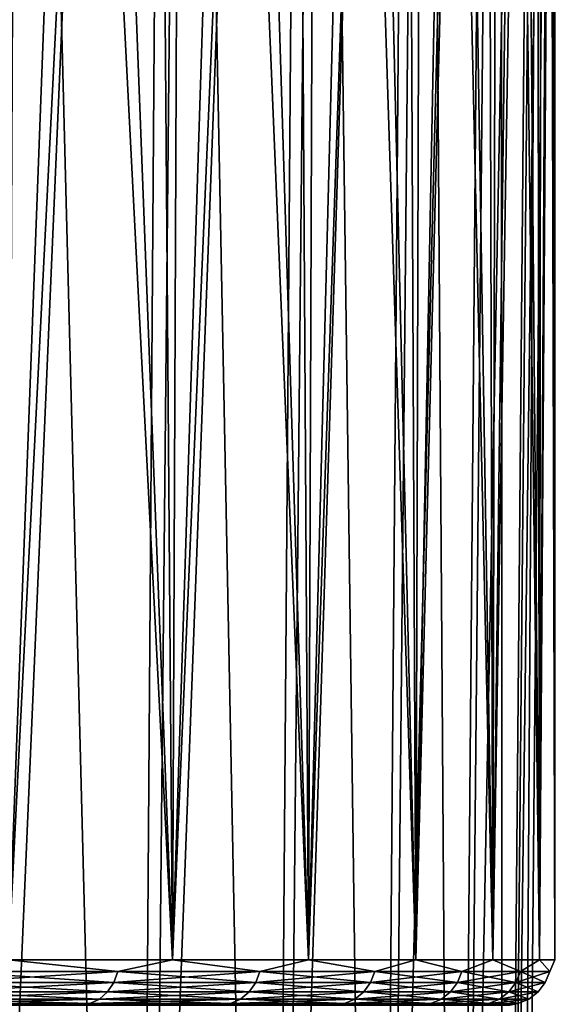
# Model space of a CAD drawing. Header units: millimetres. Extents: x -24 to 24, y 0 to 188.
# Tile 441 of 460: x 20.69 to 24.29, y 150.81 to 157.35. Entities that reach past the tile are written whole.
import ezdxf

# ---------------------------------------------------------------- set-up
doc = ezdxf.new("R2010")
doc.units = ezdxf.units.MM
doc.header["$LTSCALE"] = 58.620611
for name, color, linetype in [('169', 7, 'CONTINUOUS'), ('75', 7, 'CONTINUOUS'), ('88', 7, 'CONTINUOUS')]:
    doc.layers.add(name, color=color, linetype=linetype)

msp = doc.modelspace()

# ---------------------------------------------------------------- linework, layer by layer
at = {"layer": '169', "color": 7, "linetype": 'CONTINUOUS'}
for points in [[(20.617, 175.0909, 235.1659), (20.4089, 144.2236, 244.6894), (21.7108, 174.485, 233.3099), (20.617, 175.0909, 235.1659)], [(20.4089, 144.2236, 244.6894), (21.4878, 143.6412, 242.8421), (21.7108, 174.485, 233.3099), (20.4089, 144.2236, 244.6894)], [(21.7108, 174.485, 233.3099), (21.4878, 143.6412, 242.8421), (22.6203, 173.8537, 231.3652), (21.7108, 174.485, 233.3099)], [(21.4878, 143.6412, 242.8421), (22.3834, 143.0313, 240.9076), (22.6203, 173.8537, 231.3652), (21.4878, 143.6412, 242.8421)], [(22.6203, 173.8537, 231.3652), (22.3834, 143.0313, 240.9076), (23.3377, 173.2029, 229.3479), (22.6203, 173.8537, 231.3652)], [(22.3834, 143.0313, 240.9076), (23.088, 142.3991, 238.9027), (23.3377, 173.2029, 229.3479), (22.3834, 143.0313, 240.9076)], [(23.3377, 173.2029, 229.3479), (23.088, 142.3991, 238.9027), (23.8571, 172.5383, 227.275), (23.3377, 173.2029, 229.3479)], [(23.088, 142.3991, 238.9027), (23.5956, 141.7501, 236.8443), (23.8571, 172.5383, 227.275), (23.088, 142.3991, 238.9027)], [(23.8571, 172.5383, 227.275), (23.5956, 141.7501, 236.8443), (24.1739, 171.8658, 225.1639), (23.8571, 172.5383, 227.275)], [(23.5956, 141.7501, 236.8443), (23.9019, 141.0897, 234.7499), (24.1739, 171.8658, 225.1639), (23.5956, 141.7501, 236.8443)], [(24.1739, 171.8658, 225.1639), (23.9019, 141.0897, 234.7499), (24.2854, 171.1914, 223.0326), (24.1739, 171.8658, 225.1639)], [(23.9019, 141.0897, 234.7499), (24.0043, 140.4237, 232.6376), (24.2854, 171.1914, 223.0326), (23.9019, 141.0897, 234.7499)], [(24.2854, 171.1914, 223.0326), (24.0043, 140.4237, 232.6376), (24.1907, 170.5208, 220.8991), (24.2854, 171.1914, 223.0326)], [(24.1907, 170.5208, 220.8991), (23.9019, 139.7577, 230.5253), (23.8905, 169.8596, 218.7816), (24.1907, 170.5208, 220.8991)], [(24.0043, 140.4237, 232.6376), (23.9019, 139.7577, 230.5253), (24.1907, 170.5208, 220.8991), (24.0043, 140.4237, 232.6376)], [(23.8905, 169.8596, 218.7816), (23.5956, 139.0974, 228.431), (23.3874, 169.2135, 216.6985), (23.8905, 169.8596, 218.7816)], [(23.9019, 139.7577, 230.5253), (23.5956, 139.0974, 228.431), (23.8905, 169.8596, 218.7816), (23.9019, 139.7577, 230.5253)], [(23.3874, 169.2135, 216.6985), (23.088, 138.4484, 226.3726), (22.6857, 168.5875, 214.6672), (23.3874, 169.2135, 216.6985)], [(23.5956, 139.0974, 228.431), (23.088, 138.4484, 226.3726), (23.3874, 169.2135, 216.6985), (23.5956, 139.0974, 228.431)], [(22.6857, 168.5875, 214.6672), (22.3834, 137.8162, 224.3676), (21.7913, 167.9868, 212.7052), (22.6857, 168.5875, 214.6672)], [(23.088, 138.4484, 226.3726), (22.3834, 137.8162, 224.3676), (22.6857, 168.5875, 214.6672), (23.088, 138.4484, 226.3726)], [(21.7913, 167.9868, 212.7052), (21.4878, 137.2063, 222.4332), (20.7122, 167.416, 210.8298), (21.7913, 167.9868, 212.7052)], [(22.3834, 137.8162, 224.3676), (21.4878, 137.2063, 222.4332), (21.7913, 167.9868, 212.7052), (22.3834, 137.8162, 224.3676)], [(20.7122, 167.416, 210.8298), (20.4089, 136.6238, 220.5858), (19.4575, 166.8796, 209.0568), (20.7122, 167.416, 210.8298)], [(21.4878, 137.2063, 222.4332), (20.4089, 136.6238, 220.5858), (20.7122, 167.416, 210.8298), (21.4878, 137.2063, 222.4332)]]:
    msp.add_3dface(points, dxfattribs=at)
at = {"layer": '75', "color": 7, "linetype": 'CONTINUOUS'}
for points in [[(21.0792, 163.3645, 11.9887), (20.5005, 163.3645, 12.9535), (20.6178, 151.1, 12.766), (21.0792, 163.3645, 11.9887)], [(21.7077, 151.1, 10.8092), (21.0792, 163.3645, 11.9887), (20.6178, 151.1, 12.766), (21.7077, 151.1, 10.8092)], [(20.6733, 163.3645, -12.6759), (21.2389, 163.3645, -11.7034), (20.6178, 151.1, -12.766), (20.6733, 163.3645, -12.6759)], [(20.6178, 151.1, -12.766), (21.2389, 163.3645, -11.7034), (21.7077, 151.1, -10.8092), (20.6178, 151.1, -12.766)], [(21.6126, 163.3645, 10.9982), (21.0792, 163.3645, 11.9887), (21.7077, 151.1, 10.8092), (21.6126, 163.3645, 10.9982)], [(21.2389, 163.3645, -11.7034), (21.7589, 163.3645, -10.7057), (21.7077, 151.1, -10.8092), (21.2389, 163.3645, -11.7034)], [(22.0994, 163.3645, 9.9839), (21.6126, 163.3645, 10.9982), (21.7077, 151.1, 10.8092), (22.0994, 163.3645, 9.9839)], [(22.6125, 151.1, 8.7601), (22.0994, 163.3645, 9.9839), (21.7077, 151.1, 10.8092), (22.6125, 151.1, 8.7601)], [(21.7589, 163.3645, -10.7057), (22.232, 163.3645, -9.685), (21.7077, 151.1, -10.8092), (21.7589, 163.3645, -10.7057)], [(21.7077, 151.1, -10.8092), (22.232, 163.3645, -9.685), (22.6125, 151.1, -8.7601), (21.7077, 151.1, -10.8092)], [(22.5387, 163.3645, 8.9481), (22.0994, 163.3645, 9.9839), (22.6125, 151.1, 8.7601), (22.5387, 163.3645, 8.9481)], [(22.232, 163.3645, -9.685), (22.6573, 163.3645, -8.6434), (22.6125, 151.1, -8.7601), (22.232, 163.3645, -9.685)], [(22.9295, 163.3645, 7.8931), (22.5387, 163.3645, 8.9481), (22.6125, 151.1, 8.7601), (22.9295, 163.3645, 7.8931)], [(23.3243, 151.1, 6.6363), (22.9295, 163.3645, 7.8931), (22.6125, 151.1, 8.7601), (23.3243, 151.1, 6.6363)], [(22.6573, 163.3645, -8.6434), (23.0338, 163.3645, -7.5832), (22.6125, 151.1, -8.7601), (22.6573, 163.3645, -8.6434)], [(22.6125, 151.1, -8.7601), (23.0338, 163.3645, -7.5832), (23.3243, 151.1, -6.6363), (22.6125, 151.1, -8.7601)], [(23.2709, 163.3645, 6.8211), (22.9295, 163.3645, 7.8931), (23.3243, 151.1, 6.6363), (23.2709, 163.3645, 6.8211)], [(23.0338, 163.3645, -7.5832), (23.3608, 163.3645, -6.5067), (23.3243, 151.1, -6.6363), (23.0338, 163.3645, -7.5832)], [(23.5622, 163.3645, 5.7345), (23.2709, 163.3645, 6.8211), (23.3243, 151.1, 6.6363), (23.5622, 163.3645, 5.7345)], [(23.8371, 151.1, 4.4559), (23.5622, 163.3645, 5.7345), (23.3243, 151.1, 6.6363), (23.8371, 151.1, 4.4559)], [(23.3608, 163.3645, -6.5067), (23.6374, 163.3645, -5.4162), (23.3243, 151.1, -6.6363), (23.3608, 163.3645, -6.5067)], [(23.3243, 151.1, -6.6363), (23.6374, 163.3645, -5.4162), (23.8371, 151.1, -4.4559), (23.3243, 151.1, -6.6363)], [(23.8028, 163.3645, 4.6354), (23.5622, 163.3645, 5.7345), (23.8371, 151.1, 4.4559), (23.8028, 163.3645, 4.6354)], [(23.6374, 163.3645, -5.4162), (23.8632, 163.3645, -4.314), (23.8371, 151.1, -4.4559), (23.6374, 163.3645, -5.4162)], [(23.9922, 163.3645, 3.5264), (23.8028, 163.3645, 4.6354), (23.8371, 151.1, 4.4559), (23.9922, 163.3645, 3.5264)], [(24.1466, 151.1, 2.2375), (23.9922, 163.3645, 3.5264), (23.8371, 151.1, 4.4559), (24.1466, 151.1, 2.2375)], [(23.8632, 163.3645, -4.314), (24.0376, 163.3645, -3.2026), (23.8371, 151.1, -4.4559), (23.8632, 163.3645, -4.314)], [(23.8371, 151.1, -4.4559), (24.0376, 163.3645, -3.2026), (24.1466, 151.1, -2.2375), (23.8371, 151.1, -4.4559)], [(24.13, 163.3645, 2.4098), (23.9922, 163.3645, 3.5264), (24.1466, 151.1, 2.2375), (24.13, 163.3645, 2.4098)], [(24.0376, 163.3645, -3.2026), (24.1603, 163.3645, -2.0842), (24.1466, 151.1, -2.2375), (24.0376, 163.3645, -3.2026)], [(24.2158, 163.3645, 1.2881), (24.13, 163.3645, 2.4098), (24.1466, 151.1, 2.2375), (24.2158, 163.3645, 1.2881)], [(24.25, 151.1), (24.2158, 163.3645, 1.2881), (24.1466, 151.1, 2.2375), (24.25, 151.1)], [(24.1603, 163.3645, -2.0842), (24.2309, 163.3645, -0.9614), (24.1466, 151.1, -2.2375), (24.1603, 163.3645, -2.0842)], [(24.1466, 151.1, -2.2375), (24.2309, 163.3645, -0.9614), (24.25, 151.1), (24.1466, 151.1, -2.2375)], [(24.2494, 163.3645, 0.1635), (24.2158, 163.3645, 1.2881), (24.25, 151.1), (24.2494, 163.3645, 0.1635)], [(24.2309, 163.3645, -0.9614), (24.2494, 163.3645, 0.1635), (24.25, 151.1), (24.2309, 163.3645, -0.9614)]]:
    msp.add_3dface(points, dxfattribs=at)
at = {"layer": '88', "color": 7, "linetype": 'CONTINUOUS'}
for points in [[(20.2299, 151.0227, -13.3537), (20.6178, 151.1, -12.766), (21.3455, 151.0227, -11.4865), (20.2299, 151.0227, -13.3537)], [(21.3455, 151.0227, 11.4865), (20.6178, 151.1, 12.766), (20.2299, 151.0227, 13.3537), (21.3455, 151.0227, 11.4865)], [(20.6178, 151.1, -12.766), (21.7077, 151.1, -10.8092), (21.3455, 151.0227, -11.4865), (20.6178, 151.1, -12.766)], [(21.7077, 151.1, 10.8092), (20.6178, 151.1, 12.766), (21.3455, 151.0227, 11.4865), (21.7077, 151.1, 10.8092)], [(21.3455, 151.0227, -11.4865), (21.7077, 151.1, -10.8092), (22.2892, 151.0227, -9.5269), (21.3455, 151.0227, -11.4865)], [(22.2892, 151.0227, 9.5269), (21.7077, 151.1, 10.8092), (21.3455, 151.0227, 11.4865), (22.2892, 151.0227, 9.5269)], [(21.7077, 151.1, -10.8092), (22.6125, 151.1, -8.7601), (22.2892, 151.0227, -9.5269), (21.7077, 151.1, -10.8092)], [(22.6125, 151.1, 8.7601), (21.7077, 151.1, 10.8092), (22.2892, 151.0227, 9.5269), (22.6125, 151.1, 8.7601)], [(22.2892, 151.0227, -9.5269), (22.6125, 151.1, -8.7601), (23.0535, 151.0227, -7.4905), (22.2892, 151.0227, -9.5269)], [(23.0535, 151.0227, 7.4905), (22.6125, 151.1, 8.7601), (22.2892, 151.0227, 9.5269), (23.0535, 151.0227, 7.4905)], [(22.6125, 151.1, -8.7601), (23.3243, 151.1, -6.6363), (23.0535, 151.0227, -7.4905), (22.6125, 151.1, -8.7601)], [(23.3243, 151.1, 6.6363), (22.6125, 151.1, 8.7601), (23.0535, 151.0227, 7.4905), (23.3243, 151.1, 6.6363)], [(23.0535, 151.0227, -7.4905), (23.3243, 151.1, -6.6363), (23.6321, 151.0227, -5.3939), (23.0535, 151.0227, -7.4905)], [(23.6321, 151.0227, 5.3939), (23.3243, 151.1, 6.6363), (23.0535, 151.0227, 7.4905), (23.6321, 151.0227, 5.3939)], [(23.3243, 151.1, -6.6363), (23.8371, 151.1, -4.4559), (23.6321, 151.0227, -5.3939), (23.3243, 151.1, -6.6363)], [(23.8371, 151.1, 4.4559), (23.3243, 151.1, 6.6363), (23.6321, 151.0227, 5.3939), (23.8371, 151.1, 4.4559)], [(23.6321, 151.0227, -5.3939), (23.8371, 151.1, -4.4559), (24.0205, 151.0227, -3.2538), (23.6321, 151.0227, -5.3939)], [(24.0205, 151.0227, 3.2538), (23.8371, 151.1, 4.4559), (23.6321, 151.0227, 5.3939), (24.0205, 151.0227, 3.2538)], [(23.8371, 151.1, -4.4559), (24.1466, 151.1, -2.2375), (24.0205, 151.0227, -3.2538), (23.8371, 151.1, -4.4559)], [(24.1466, 151.1, 2.2375), (23.8371, 151.1, 4.4559), (24.0205, 151.0227, 3.2538), (24.1466, 151.1, 2.2375)], [(24.0205, 151.0227, -3.2538), (24.1466, 151.1, -2.2375), (24.2155, 151.0227, -1.0875), (24.0205, 151.0227, -3.2538)], [(24.2155, 151.0227, 1.0875), (24.1466, 151.1, 2.2375), (24.0205, 151.0227, 3.2538), (24.2155, 151.0227, 1.0875)], [(24.1466, 151.1, -2.2375), (24.25, 151.1), (24.2155, 151.0227, -1.0875), (24.1466, 151.1, -2.2375)], [(24.25, 151.1), (24.1466, 151.1, 2.2375), (24.2155, 151.0227, 1.0875), (24.25, 151.1)], [(24.2155, 151.0227, -1.0875), (24.25, 151.1), (24.2155, 151.0227, 1.0875), (24.2155, 151.0227, -1.0875)], [(20.2299, 151.0227, -13.3537), (21.3455, 151.0227, -11.4865), (20.205, 150.9502, -13.3372), (20.2299, 151.0227, -13.3537)], [(20.205, 150.9502, -13.3372), (21.3455, 151.0227, -11.4865), (21.3192, 150.9502, -11.4723), (20.205, 150.9502, -13.3372)], [(21.3192, 150.9502, 11.4723), (20.2299, 151.0227, 13.3537), (20.205, 150.9502, 13.3372), (21.3192, 150.9502, 11.4723)], [(21.3455, 151.0227, 11.4865), (20.2299, 151.0227, 13.3537), (21.3192, 150.9502, 11.4723), (21.3455, 151.0227, 11.4865)], [(21.3455, 151.0227, -11.4865), (22.2892, 151.0227, -9.5269), (21.3192, 150.9502, -11.4723), (21.3455, 151.0227, -11.4865)], [(21.3192, 150.9502, -11.4723), (22.2892, 151.0227, -9.5269), (22.2617, 150.9502, -9.5151), (21.3192, 150.9502, -11.4723)], [(22.2617, 150.9502, 9.5151), (21.3455, 151.0227, 11.4865), (21.3192, 150.9502, 11.4723), (22.2617, 150.9502, 9.5151)], [(22.2892, 151.0227, 9.5269), (21.3455, 151.0227, 11.4865), (22.2617, 150.9502, 9.5151), (22.2892, 151.0227, 9.5269)], [(22.2892, 151.0227, -9.5269), (23.0535, 151.0227, -7.4905), (22.2617, 150.9502, -9.5151), (22.2892, 151.0227, -9.5269)], [(22.2617, 150.9502, -9.5151), (23.0535, 151.0227, -7.4905), (23.025, 150.9502, -7.4813), (22.2617, 150.9502, -9.5151)], [(23.025, 150.9502, 7.4813), (22.2892, 151.0227, 9.5269), (22.2617, 150.9502, 9.5151), (23.025, 150.9502, 7.4813)], [(23.0535, 151.0227, 7.4905), (22.2892, 151.0227, 9.5269), (23.025, 150.9502, 7.4813), (23.0535, 151.0227, 7.4905)], [(23.0535, 151.0227, -7.4905), (23.6321, 151.0227, -5.3939), (23.025, 150.9502, -7.4813), (23.0535, 151.0227, -7.4905)], [(23.025, 150.9502, -7.4813), (23.6321, 151.0227, -5.3939), (23.6029, 150.9502, -5.3872), (23.025, 150.9502, -7.4813)], [(23.6029, 150.9502, 5.3872), (23.0535, 151.0227, 7.4905), (23.025, 150.9502, 7.4813), (23.6029, 150.9502, 5.3872)], [(23.6321, 151.0227, 5.3939), (23.0535, 151.0227, 7.4905), (23.6029, 150.9502, 5.3872), (23.6321, 151.0227, 5.3939)], [(23.6321, 151.0227, -5.3939), (24.0205, 151.0227, -3.2538), (23.6029, 150.9502, -5.3872), (23.6321, 151.0227, -5.3939)], [(23.6029, 150.9502, -5.3872), (24.0205, 151.0227, -3.2538), (23.9908, 150.9502, -3.2498), (23.6029, 150.9502, -5.3872)], [(23.9908, 150.9502, 3.2498), (23.6321, 151.0227, 5.3939), (23.6029, 150.9502, 5.3872), (23.9908, 150.9502, 3.2498)], [(24.0205, 151.0227, 3.2538), (23.6321, 151.0227, 5.3939), (23.9908, 150.9502, 3.2498), (24.0205, 151.0227, 3.2538)], [(24.0205, 151.0227, -3.2538), (24.2155, 151.0227, -1.0875), (23.9908, 150.9502, -3.2498), (24.0205, 151.0227, -3.2538)], [(23.9908, 150.9502, -3.2498), (24.2155, 151.0227, -1.0875), (24.1855, 150.9502, -1.0862), (23.9908, 150.9502, -3.2498)], [(24.1855, 150.9502, 1.0862), (24.0205, 151.0227, 3.2538), (23.9908, 150.9502, 3.2498), (24.1855, 150.9502, 1.0862)], [(24.2155, 151.0227, 1.0875), (24.0205, 151.0227, 3.2538), (24.1855, 150.9502, 1.0862), (24.2155, 151.0227, 1.0875)], [(24.2155, 151.0227, -1.0875), (24.2155, 151.0227, 1.0875), (24.1855, 150.9502, -1.0862), (24.2155, 151.0227, -1.0875)], [(24.1855, 150.9502, -1.0862), (24.2155, 151.0227, 1.0875), (24.1855, 150.9502, 1.0862), (24.1855, 150.9502, -1.0862)], [(20.205, 150.9502, -13.3372), (21.3192, 150.9502, -11.4723), (20.1652, 150.888, -13.3109), (20.205, 150.9502, -13.3372)], [(20.1652, 150.888, -13.3109), (21.3192, 150.9502, -11.4723), (21.2772, 150.888, -11.4497), (20.1652, 150.888, -13.3109)], [(21.2772, 150.888, 11.4497), (20.205, 150.9502, 13.3372), (20.1652, 150.888, 13.3109), (21.2772, 150.888, 11.4497)], [(21.3192, 150.9502, 11.4723), (20.205, 150.9502, 13.3372), (21.2772, 150.888, 11.4497), (21.3192, 150.9502, 11.4723)], [(21.3192, 150.9502, -11.4723), (22.2617, 150.9502, -9.5151), (21.2772, 150.888, -11.4497), (21.3192, 150.9502, -11.4723)], [(21.2772, 150.888, -11.4497), (22.2617, 150.9502, -9.5151), (22.2179, 150.888, -9.4964), (21.2772, 150.888, -11.4497)], [(22.2179, 150.888, 9.4964), (21.3192, 150.9502, 11.4723), (21.2772, 150.888, 11.4497), (22.2179, 150.888, 9.4964)], [(22.2617, 150.9502, 9.5151), (21.3192, 150.9502, 11.4723), (22.2179, 150.888, 9.4964), (22.2617, 150.9502, 9.5151)], [(22.2617, 150.9502, -9.5151), (23.025, 150.9502, -7.4813), (22.2179, 150.888, -9.4964), (22.2617, 150.9502, -9.5151)], [(22.2179, 150.888, -9.4964), (23.025, 150.9502, -7.4813), (22.9797, 150.888, -7.4665), (22.2179, 150.888, -9.4964)], [(22.9797, 150.888, 7.4665), (22.2617, 150.9502, 9.5151), (22.2179, 150.888, 9.4964), (22.9797, 150.888, 7.4665)], [(23.025, 150.9502, 7.4813), (22.2617, 150.9502, 9.5151), (22.9797, 150.888, 7.4665), (23.025, 150.9502, 7.4813)], [(23.025, 150.9502, -7.4813), (23.6029, 150.9502, -5.3872), (22.9797, 150.888, -7.4665), (23.025, 150.9502, -7.4813)], [(22.9797, 150.888, -7.4665), (23.6029, 150.9502, -5.3872), (23.5564, 150.888, -5.3766), (22.9797, 150.888, -7.4665)], [(23.5564, 150.888, 5.3766), (23.025, 150.9502, 7.4813), (22.9797, 150.888, 7.4665), (23.5564, 150.888, 5.3766)], [(23.6029, 150.9502, 5.3872), (23.025, 150.9502, 7.4813), (23.5564, 150.888, 5.3766), (23.6029, 150.9502, 5.3872)], [(23.6029, 150.9502, -5.3872), (23.9908, 150.9502, -3.2498), (23.5564, 150.888, -5.3766), (23.6029, 150.9502, -5.3872)], [(23.5564, 150.888, -5.3766), (23.9908, 150.9502, -3.2498), (23.9436, 150.888, -3.2434), (23.5564, 150.888, -5.3766)], [(23.9436, 150.888, 3.2434), (23.6029, 150.9502, 5.3872), (23.5564, 150.888, 5.3766), (23.9436, 150.888, 3.2434)], [(23.9908, 150.9502, 3.2498), (23.6029, 150.9502, 5.3872), (23.9436, 150.888, 3.2434), (23.9908, 150.9502, 3.2498)], [(23.9908, 150.9502, -3.2498), (24.1855, 150.9502, -1.0862), (23.9436, 150.888, -3.2434), (23.9908, 150.9502, -3.2498)], [(23.9436, 150.888, -3.2434), (24.1855, 150.9502, -1.0862), (24.1379, 150.888, -1.084), (23.9436, 150.888, -3.2434)], [(24.1379, 150.888, 1.084), (23.9908, 150.9502, 3.2498), (23.9436, 150.888, 3.2434), (24.1379, 150.888, 1.084)], [(24.1855, 150.9502, 1.0862), (23.9908, 150.9502, 3.2498), (24.1379, 150.888, 1.084), (24.1855, 150.9502, 1.0862)], [(24.1855, 150.9502, -1.0862), (24.1855, 150.9502, 1.0862), (24.1379, 150.888, -1.084), (24.1855, 150.9502, -1.0862)], [(24.1379, 150.888, -1.084), (24.1855, 150.9502, 1.0862), (24.1379, 150.888, 1.084), (24.1379, 150.888, -1.084)], [(20.1133, 150.8402, -13.2767), (21.2224, 150.8402, -11.4203), (20.0528, 150.8102, -13.2368), (20.1133, 150.8402, -13.2767)], [(20.0528, 150.8102, -13.2368), (21.2224, 150.8402, -11.4203), (21.1586, 150.8102, -11.3859), (20.0528, 150.8102, -13.2368)], [(21.1586, 150.8102, 11.3859), (20.1133, 150.8402, 13.2767), (20.0528, 150.8102, 13.2368), (21.1586, 150.8102, 11.3859)], [(20.1652, 150.888, -13.3109), (21.2772, 150.888, -11.4497), (20.1133, 150.8402, -13.2767), (20.1652, 150.888, -13.3109)], [(20.1133, 150.8402, -13.2767), (21.2772, 150.888, -11.4497), (21.2224, 150.8402, -11.4203), (20.1133, 150.8402, -13.2767)], [(21.2224, 150.8402, 11.4203), (20.1652, 150.888, 13.3109), (20.1133, 150.8402, 13.2767), (21.2224, 150.8402, 11.4203)], [(21.2224, 150.8402, 11.4203), (20.1133, 150.8402, 13.2767), (21.1586, 150.8102, 11.3859), (21.2224, 150.8402, 11.4203)], [(21.2772, 150.888, 11.4497), (20.1652, 150.888, 13.3109), (21.2224, 150.8402, 11.4203), (21.2772, 150.888, 11.4497)], [(21.2224, 150.8402, -11.4203), (22.1607, 150.8402, -9.4719), (21.1586, 150.8102, -11.3859), (21.2224, 150.8402, -11.4203)], [(21.1586, 150.8102, -11.3859), (22.1607, 150.8402, -9.4719), (22.0941, 150.8102, -9.4435), (21.1586, 150.8102, -11.3859)], [(22.0941, 150.8102, 9.4435), (21.2224, 150.8402, 11.4203), (21.1586, 150.8102, 11.3859), (22.0941, 150.8102, 9.4435)], [(21.2772, 150.888, -11.4497), (22.2179, 150.888, -9.4964), (21.2224, 150.8402, -11.4203), (21.2772, 150.888, -11.4497)], [(21.2224, 150.8402, -11.4203), (22.2179, 150.888, -9.4964), (22.1607, 150.8402, -9.4719), (21.2224, 150.8402, -11.4203)], [(22.1607, 150.8402, 9.4719), (21.2772, 150.888, 11.4497), (21.2224, 150.8402, 11.4203), (22.1607, 150.8402, 9.4719)], [(22.1607, 150.8402, 9.4719), (21.2224, 150.8402, 11.4203), (22.0941, 150.8102, 9.4435), (22.1607, 150.8402, 9.4719)], [(22.2179, 150.888, 9.4964), (21.2772, 150.888, 11.4497), (22.1607, 150.8402, 9.4719), (22.2179, 150.888, 9.4964)], [(22.1607, 150.8402, -9.4719), (22.9205, 150.8402, -7.4473), (22.0941, 150.8102, -9.4435), (22.1607, 150.8402, -9.4719)], [(22.0941, 150.8102, -9.4435), (22.9205, 150.8402, -7.4473), (22.8516, 150.8102, -7.425), (22.0941, 150.8102, -9.4435)], [(22.8516, 150.8102, 7.425), (22.1607, 150.8402, 9.4719), (22.0941, 150.8102, 9.4435), (22.8516, 150.8102, 7.425)], [(22.2179, 150.888, -9.4964), (22.9797, 150.888, -7.4665), (22.1607, 150.8402, -9.4719), (22.2179, 150.888, -9.4964)], [(22.1607, 150.8402, -9.4719), (22.9797, 150.888, -7.4665), (22.9205, 150.8402, -7.4473), (22.1607, 150.8402, -9.4719)], [(22.9205, 150.8402, 7.4473), (22.2179, 150.888, 9.4964), (22.1607, 150.8402, 9.4719), (22.9205, 150.8402, 7.4473)], [(22.9205, 150.8402, 7.4473), (22.1607, 150.8402, 9.4719), (22.8516, 150.8102, 7.425), (22.9205, 150.8402, 7.4473)], [(22.9797, 150.888, 7.4665), (22.2179, 150.888, 9.4964), (22.9205, 150.8402, 7.4473), (22.9797, 150.888, 7.4665)], [(22.9205, 150.8402, -7.4473), (23.4958, 150.8402, -5.3628), (22.8516, 150.8102, -7.425), (22.9205, 150.8402, -7.4473)], [(22.8516, 150.8102, -7.425), (23.4958, 150.8402, -5.3628), (23.4252, 150.8102, -5.3467), (22.8516, 150.8102, -7.425)], [(23.4252, 150.8102, 5.3467), (22.9205, 150.8402, 7.4473), (22.8516, 150.8102, 7.425), (23.4252, 150.8102, 5.3467)], [(22.9797, 150.888, -7.4665), (23.5564, 150.888, -5.3766), (22.9205, 150.8402, -7.4473), (22.9797, 150.888, -7.4665)], [(22.9205, 150.8402, -7.4473), (23.5564, 150.888, -5.3766), (23.4958, 150.8402, -5.3628), (22.9205, 150.8402, -7.4473)], [(23.4958, 150.8402, 5.3628), (22.9797, 150.888, 7.4665), (22.9205, 150.8402, 7.4473), (23.4958, 150.8402, 5.3628)], [(23.4958, 150.8402, 5.3628), (22.9205, 150.8402, 7.4473), (23.4252, 150.8102, 5.3467), (23.4958, 150.8402, 5.3628)], [(23.5564, 150.888, 5.3766), (22.9797, 150.888, 7.4665), (23.4958, 150.8402, 5.3628), (23.5564, 150.888, 5.3766)], [(23.4958, 150.8402, -5.3628), (23.882, 150.8402, -3.235), (23.4252, 150.8102, -5.3467), (23.4958, 150.8402, -5.3628)], [(23.4252, 150.8102, -5.3467), (23.882, 150.8402, -3.235), (23.8102, 150.8102, -3.2253), (23.4252, 150.8102, -5.3467)], [(23.8102, 150.8102, 3.2253), (23.4958, 150.8402, 5.3628), (23.4252, 150.8102, 5.3467), (23.8102, 150.8102, 3.2253)], [(23.5564, 150.888, -5.3766), (23.9436, 150.888, -3.2434), (23.4958, 150.8402, -5.3628), (23.5564, 150.888, -5.3766)], [(23.4958, 150.8402, -5.3628), (23.9436, 150.888, -3.2434), (23.882, 150.8402, -3.235), (23.4958, 150.8402, -5.3628)], [(23.882, 150.8402, 3.235), (23.5564, 150.888, 5.3766), (23.4958, 150.8402, 5.3628), (23.882, 150.8402, 3.235)], [(23.882, 150.8402, 3.235), (23.4958, 150.8402, 5.3628), (23.8102, 150.8102, 3.2253), (23.882, 150.8402, 3.235)], [(23.9436, 150.888, 3.2434), (23.5564, 150.888, 5.3766), (23.882, 150.8402, 3.235), (23.9436, 150.888, 3.2434)], [(23.882, 150.8402, -3.235), (24.0758, 150.8402, -1.0812), (23.8102, 150.8102, -3.2253), (23.882, 150.8402, -3.235)], [(23.8102, 150.8102, -3.2253), (24.0758, 150.8402, -1.0812), (24.0035, 150.8102, -1.078), (23.8102, 150.8102, -3.2253)], [(24.0035, 150.8102, 1.078), (23.882, 150.8402, 3.235), (23.8102, 150.8102, 3.2253), (24.0035, 150.8102, 1.078)], [(23.9436, 150.888, -3.2434), (24.1379, 150.888, -1.084), (23.882, 150.8402, -3.235), (23.9436, 150.888, -3.2434)], [(23.882, 150.8402, -3.235), (24.1379, 150.888, -1.084), (24.0758, 150.8402, -1.0812), (23.882, 150.8402, -3.235)], [(24.0758, 150.8402, 1.0812), (23.9436, 150.888, 3.2434), (23.882, 150.8402, 3.235), (24.0758, 150.8402, 1.0812)], [(24.0758, 150.8402, 1.0812), (23.882, 150.8402, 3.235), (24.0035, 150.8102, 1.078), (24.0758, 150.8402, 1.0812)], [(24.1379, 150.888, 1.084), (23.9436, 150.888, 3.2434), (24.0758, 150.8402, 1.0812), (24.1379, 150.888, 1.084)], [(24.0758, 150.8402, -1.0812), (24.0758, 150.8402, 1.0812), (24.0035, 150.8102, -1.078), (24.0758, 150.8402, -1.0812)], [(24.0035, 150.8102, -1.078), (24.0758, 150.8402, 1.0812), (24.0035, 150.8102, 1.078), (24.0035, 150.8102, -1.078)], [(24.1379, 150.888, -1.084), (24.1379, 150.888, 1.084), (24.0758, 150.8402, -1.0812), (24.1379, 150.888, -1.084)], [(24.0758, 150.8402, -1.0812), (24.1379, 150.888, 1.084), (24.0758, 150.8402, 1.0812), (24.0758, 150.8402, -1.0812)], [(20.362, 150.8, 12.6092), (21.1586, 150.8102, 11.3859), (20.0528, 150.8102, 13.2368), (20.362, 150.8, 12.6092)], [(20.362, 150.8, -12.6092), (20.0528, 150.8102, -13.2368), (21.1586, 150.8102, -11.3859), (20.362, 150.8, -12.6092)], [(20.362, 150.8, 12.6092), (21.4387, 150.8, 10.6764), (21.1586, 150.8102, 11.3859), (20.362, 150.8, 12.6092)], [(21.4387, 150.8, -10.6764), (20.362, 150.8, -12.6092), (21.1586, 150.8102, -11.3859), (21.4387, 150.8, -10.6764)], [(21.4387, 150.8, 10.6764), (22.0941, 150.8102, 9.4435), (21.1586, 150.8102, 11.3859), (21.4387, 150.8, 10.6764)], [(21.4387, 150.8, -10.6764), (21.1586, 150.8102, -11.3859), (22.0941, 150.8102, -9.4435), (21.4387, 150.8, -10.6764)], [(21.4387, 150.8, 10.6764), (22.3324, 150.8, 8.6526), (22.0941, 150.8102, 9.4435), (21.4387, 150.8, 10.6764)], [(22.3324, 150.8, -8.6526), (21.4387, 150.8, -10.6764), (22.0941, 150.8102, -9.4435), (22.3324, 150.8, -8.6526)], [(22.3324, 150.8, 8.6526), (22.8516, 150.8102, 7.425), (22.0941, 150.8102, 9.4435), (22.3324, 150.8, 8.6526)], [(22.3324, 150.8, -8.6526), (22.0941, 150.8102, -9.4435), (22.8516, 150.8102, -7.425), (22.3324, 150.8, -8.6526)], [(22.3324, 150.8, 8.6526), (23.0355, 150.8, 6.5548), (22.8516, 150.8102, 7.425), (22.3324, 150.8, 8.6526)], [(23.0355, 150.8, -6.5548), (22.3324, 150.8, -8.6526), (22.8516, 150.8102, -7.425), (23.0355, 150.8, -6.5548)], [(23.0355, 150.8, 6.5548), (23.4252, 150.8102, 5.3467), (22.8516, 150.8102, 7.425), (23.0355, 150.8, 6.5548)], [(23.0355, 150.8, -6.5548), (22.8516, 150.8102, -7.425), (23.4252, 150.8102, -5.3467), (23.0355, 150.8, -6.5548)], [(23.0355, 150.8, 6.5548), (23.5421, 150.8, 4.4012), (23.4252, 150.8102, 5.3467), (23.0355, 150.8, 6.5548)], [(23.5421, 150.8, -4.4012), (23.0355, 150.8, -6.5548), (23.4252, 150.8102, -5.3467), (23.5421, 150.8, -4.4012)], [(23.5421, 150.8, 4.4012), (23.8102, 150.8102, 3.2253), (23.4252, 150.8102, 5.3467), (23.5421, 150.8, 4.4012)], [(23.5421, 150.8, -4.4012), (23.4252, 150.8102, -5.3467), (23.8102, 150.8102, -3.2253), (23.5421, 150.8, -4.4012)], [(23.5421, 150.8, 4.4012), (23.8478, 150.8, 2.21), (23.8102, 150.8102, 3.2253), (23.5421, 150.8, 4.4012)], [(23.8478, 150.8, -2.21), (23.5421, 150.8, -4.4012), (23.8102, 150.8102, -3.2253), (23.8478, 150.8, -2.21)], [(23.8478, 150.8, 2.21), (24.0035, 150.8102, 1.078), (23.8102, 150.8102, 3.2253), (23.8478, 150.8, 2.21)], [(23.8478, 150.8, -2.21), (23.8102, 150.8102, -3.2253), (24.0035, 150.8102, -1.078), (23.8478, 150.8, -2.21)], [(23.8478, 150.8, 2.21), (23.95, 150.8, 0), (24.0035, 150.8102, 1.078), (23.8478, 150.8, 2.21)], [(23.95, 150.8, 0), (23.8478, 150.8, -2.21), (24.0035, 150.8102, -1.078), (23.95, 150.8, 0)], [(23.95, 150.8, 0), (24.0035, 150.8102, -1.078), (24.0035, 150.8102, 1.078), (23.95, 150.8, 0)]]:
    msp.add_3dface(points, dxfattribs=at)

doc.saveas('drawing.dxf')
